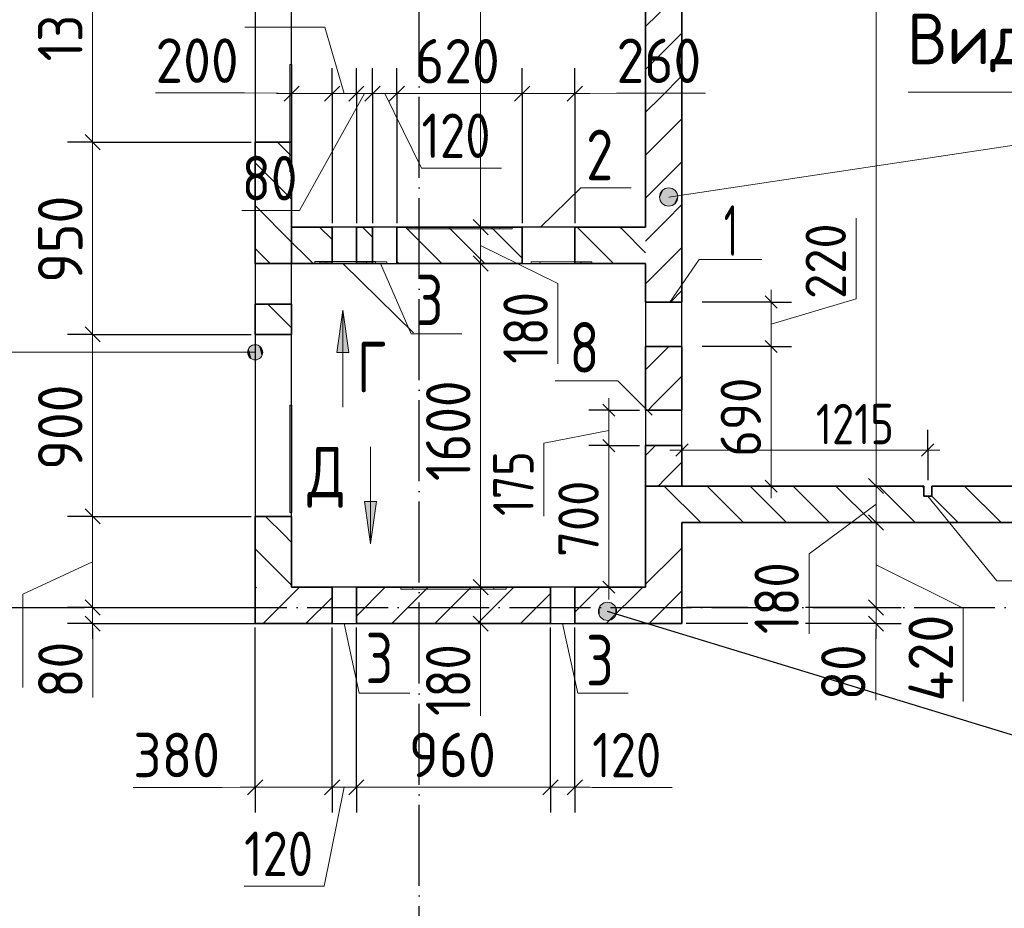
# Model space of a CAD drawing. Header units: millimetres. Extents: x -49773 to 2322955, y -3321 to 58485.
# Tile 369 of 580: x 1366280 to 1371148, y 29747 to 34140. Entities that reach past the tile are written whole.
import ezdxf

# ---------------------------------------------------------------- set-up
doc = ezdxf.new("R2010")
doc.units = ezdxf.units.MM
doc.linetypes.add('______11', pattern=[500, 400, -50, 0, -50])
doc.linetypes.add('______5', pattern=[1100, 800, -100, 100, -100])
for name, color, linetype, lineweight in [('Standard', 7, 'Continuous', 25), ('Высотная отметка (окна)', 7, 'Continuous', 13), ('Высотная отметка (отверстия)', 7, 'Continuous', 13), ('Высотная отметки_ общее', 7, 'Continuous', 13), ('Макрос окна_ общее', 7, 'Continuous', 13), ('Ограждение_ 2D надпись', 7, 'Continuous', 13), ('Размерная линия_ общее', 7, 'Continuous', 13), ('Размерная линия_ общее_1', 7, 'Continuous', 13), ('Стена_ общее', 7, 'Continuous', 35), ('Стена_ Сборный элемент', 7, 'Continuous', 35), ('тонкая', 7, 'Continuous', 25), ('Фундамент (1)', 7, 'Continuous', 35)]:
    doc.layers.add(name, color=color, linetype=linetype, lineweight=lineweight)
doc.layers.add('Осевая линия_ общее', color=7, linetype='______5', lineweight=13, true_color=0xa0a0a0)
doc.styles.add('ISOCPEUR', font='txt')

msp = doc.modelspace()

# ---------------------------------------------------------------- hatches: boundary and pattern name
at = {"layer": 'Высотная отметка (окна)', "linetype": 'Continuous', "lineweight": 13, "transparency": 33554687}
for points in [[(1367426, 32463.5), (1367426, 32528), (1367412.5, 32514.5)], [(1367444.7, 32458.3), (1367444.7, 32533.3), (1367426, 32528)], [(1367444.7, 32458.3), (1367426, 32528), (1367426, 32463.5)], [(1367463.5, 32463.5), (1367463.5, 32528), (1367444.7, 32533.3)], [(1367463.5, 32463.5), (1367444.7, 32533.3), (1367444.7, 32458.3)], [(1367477, 32477), (1367477, 32514.5), (1367463.5, 32528)], [(1367477, 32477), (1367463.5, 32528), (1367463.5, 32463.5)], [(1367412.5, 32477), (1367412.5, 32514.5), (1367407.2, 32495.8)], [(1367426, 32463.5), (1367412.5, 32514.5), (1367412.5, 32477)], [(1367477, 32514.5), (1367477, 32477), (1367482.2, 32495.8)]]:
    msp.add_hatch(color=7, dxfattribs=at).paths.add_polyline_path(points)
at = {"layer": 'Высотная отметки_ общее', "linetype": 'Continuous', "lineweight": 13, "transparency": 33554687}
for points in [[(1369444.4, 33259), (1369462.8, 33300.1), (1369447.9, 33282.1)], [(1369462.8, 33300.1), (1369444.4, 33259), (1369452.5, 33237.6)], [(1369462.8, 33300.1), (1369452.5, 33237.6), (1369484.2, 33308.2)], [(1369484.2, 33308.2), (1369452.5, 33237.6), (1369470.5, 33222.7)], [(1369484.2, 33308.2), (1369470.5, 33222.7), (1369507.3, 33304.8)], [(1369507.3, 33304.8), (1369470.5, 33222.7), (1369493.6, 33219.2)], [(1369507.3, 33304.8), (1369493.6, 33219.2), (1369525.3, 33289.8)], [(1369525.3, 33289.8), (1369493.6, 33219.2), (1369515, 33227.3)], [(1369525.3, 33289.8), (1369515, 33227.3), (1369533.4, 33268.4)], [(1369533.4, 33268.4), (1369515, 33227.3), (1369530, 33245.3)], [(1369164.1, 31253.8), (1369186.6, 31170.1), (1369186.6, 31260.1)], [(1369186.6, 31260.1), (1369186.6, 31170.1), (1369209.1, 31176.4)], [(1369186.6, 31260.1), (1369209.1, 31176.4), (1369209.1, 31253.8)], [(1369147.9, 31192.6), (1369147.9, 31237.6), (1369141.6, 31215.1)], [(1369147.9, 31237.6), (1369164.1, 31176.4), (1369164.1, 31253.8)], [(1369147.9, 31237.6), (1369147.9, 31192.6), (1369164.1, 31176.4)], [(1369164.1, 31253.8), (1369164.1, 31176.4), (1369186.6, 31170.1)], [(1369209.1, 31253.8), (1369209.1, 31176.4), (1369225.3, 31192.6)], [(1369209.1, 31253.8), (1369225.3, 31192.6), (1369225.3, 31237.6)], [(1369225.3, 31237.6), (1369225.3, 31192.6), (1369231.6, 31215.1)]]:
    msp.add_hatch(color=7, dxfattribs=at).paths.add_polyline_path(points)
at = {"layer": 'Осевая линия_ общее', "linetype": 'Continuous', "lineweight": 13, "transparency": 33554687}
for points in [[(1367907.4, 32494.3), (1367877.4, 32704.3), (1367847.4, 32494.3)], [(1367984.8, 31758.1), (1368014.8, 31548.1), (1368044.8, 31758.1)]]:
    msp.add_hatch(color=7, dxfattribs=at).paths.add_polyline_path(points)

# ---------------------------------------------------------------- linework, layer by layer
at = {"layer": 'Standard', "color": 7, "linetype": 'Continuous', "lineweight": 25, "transparency": 33554687}
for p, q in [((1367444.7, 32584.5), (1367444.7, 31684.5)), ((1367624.7, 31684.5), (1367624.7, 32584.5))]:
    msp.add_line(p, q, dxfattribs=at)
at = {"layer": 'Высотная отметка (окна)', "color": 7, "linetype": 'Continuous', "lineweight": 13, "transparency": 33554687}
for p, q in [((1367444.7, 32533.3), (1367444.7, 32533.3)), ((1367444.7, 32495.8), (1363798, 32495.8)), ((1367407.2, 32495.8), (1367407.2, 32495.8)), ((1367482.2, 32495.8), (1367482.2, 32495.8)), ((1367444.7, 32458.3), (1367444.7, 32458.3))]:
    msp.add_line(p, q, dxfattribs=at)
msp.add_circle((1367444.7, 32495.8), 37.5, dxfattribs=at)
at = {"layer": 'Высотная отметка (отверстия)', "color": 7, "linetype": 'Continuous', "lineweight": 13, "transparency": 33554687}
msp.add_lwpolyline([(1370769.7, 31784.5), (1371111.5, 31366.6), (1371671.5, 31366.6)], dxfattribs=at)
at = {"layer": 'Высотная отметки_ общее', "color": 7, "linetype": 'Continuous', "lineweight": 13, "transparency": 33554687}
for p, q in [((1369507.3, 33304.8), (1369507.3, 33304.8)), ((1369447.9, 33282.1), (1369447.9, 33282.1)), ((1369470.5, 33222.7), (1369470.5, 33222.7)), ((1369530, 33245.3), (1369530, 33245.3)), ((1369186.6, 31260.1), (1369186.6, 31260.1)), ((1369141.6, 31215.1), (1369141.6, 31215.1)), ((1369231.6, 31215.1), (1369231.6, 31215.1)), ((1369186.6, 31170.1), (1369186.6, 31170.1))]:
    msp.add_line(p, q, dxfattribs=at)
msp.add_lwpolyline([(1369488.9, 33262), (1373353.3, 33844.9), (1375621.4, 33844.9)], dxfattribs=at)
for centre in [(1369488.9, 33263.7), (1369186.6, 31215.1)]:
    msp.add_circle(centre, 45, dxfattribs=at)
at = {"layer": 'Макрос окна_ общее', "color": 7, "linetype": 'Continuous', "lineweight": -3, "transparency": 33554687}
for p, q in [((1367944.7, 33114.5), (1367824.7, 33114.5)), ((1368144.7, 33114.5), (1368024.7, 33114.5)), ((1369024.7, 33114.5), (1368764.7, 33114.5)), ((1367444.7, 32934.5), (1367444.7, 32884.5)), ((1367444.7, 32934.5), (1367444.7, 32884.5)), ((1367624.7, 32734.5), (1367624.7, 32934.5)), ((1367624.7, 32884.5), (1367624.7, 32934.5)), ((1367824.7, 32934.5), (1367944.7, 32934.5)), ((1368024.7, 32934.5), (1368144.7, 32934.5)), ((1368764.7, 32934.5), (1369024.7, 32934.5)), ((1367444.7, 32884.5), (1367444.7, 32734.5)), ((1369374.7, 32744.5), (1369374.7, 32524.5)), ((1369554.7, 32524.5), (1369554.7, 32744.5)), ((1369374.7, 32209.5), (1369374.7, 32034.5)), ((1369554.7, 32034.5), (1369554.7, 32209.5)), ((1367944.7, 31334.5), (1367824.7, 31334.5)), ((1369024.7, 31334.5), (1368904.7, 31334.5)), ((1367824.7, 31154.5), (1367944.7, 31154.5)), ((1368904.7, 31154.5), (1369024.7, 31154.5))]:
    msp.add_line(p, q, dxfattribs=at)
at = {"layer": 'Ограждение_ 2D надпись', "color": 7, "linetype": 'Continuous', "lineweight": 13, "transparency": 33554687}
msp.add_line((1367880.1, 32933.5), (1368226.9, 32592.4), dxfattribs=at)
for points in [[(1368854.7, 33114.5), (1369054, 33309.7), (1369304, 33309.7)], [(1368063.9, 32934.5), (1368216.2, 32586.9), (1368466.2, 32586.9)], [(1367884.7, 31154.5), (1367959.4, 30811.2), (1368209.4, 30811.2)], [(1368964.7, 31154.5), (1369039.4, 30811.2), (1369289.4, 30811.2)]]:
    msp.add_lwpolyline(points, dxfattribs=at)
at = {"layer": 'Осевая линия_ общее', "color": 253, "linetype": '______11', "lineweight": -3, "true_color": 0xa0a0a0, "transparency": 33554687}
for p, q in [((1368254.8, 21356.3), (1368254.8, 38034.5)), ((1334694.8, 31234.5), (1381774.8, 31234.5))]:
    msp.add_line(p, q, dxfattribs=at)
at = {"layer": 'Осевая линия_ общее', "color": 7, "linetype": 'Continuous', "lineweight": 13, "transparency": 33554687}
for p, q in [((1370672.2, 33781.7), (1371842.2, 33781.7)), ((1367877.4, 32704.3), (1367847.4, 32494.3)), ((1367877.4, 32224.3), (1367877.4, 32704.3)), ((1367877.4, 32704.3), (1367877.4, 32704.3)), ((1367877.4, 32704.3), (1367877.4, 32704.3)), ((1367877.4, 32704.3), (1367877.4, 32704.3)), ((1367907.4, 32494.3), (1367877.4, 32704.3)), ((1367847.4, 32494.3), (1367907.4, 32494.3)), ((1367877.4, 32494.3), (1367877.4, 32479.3)), ((1368014.8, 32028.1), (1368014.8, 31548.1)), ((1368044.8, 31758.1), (1367984.8, 31758.1)), ((1367984.8, 31758.1), (1368014.8, 31548.1)), ((1368014.8, 31758.1), (1368014.8, 31773.1)), ((1368014.8, 31548.1), (1368044.8, 31758.1)), ((1368014.8, 31548.1), (1368014.8, 31548.1)), ((1368014.8, 31548.1), (1368014.8, 31548.1)), ((1368014.8, 31548.1), (1368014.8, 31548.1))]:
    msp.add_line(p, q, dxfattribs=at)
for points in [[(1369495.3, 32744.5), (1369639.4, 32954.4), (1369949.4, 32954.4)], [(1369406.7, 32184.5), (1369237, 32354.2), (1368927, 32354.2)]]:
    msp.add_lwpolyline(points, dxfattribs=at)
at = {"layer": 'Размерная линия_ общее', "color": 7, "linetype": 'Continuous', "lineweight": 13, "transparency": 33554687}
for p, q in [((1370514.2, 31834.5), (1370514.2, 36734.5)), ((1368559.2, 33114.5), (1368559.2, 35774.5)), ((1366640.7, 33534.5), (1366640.7, 34884.5)), ((1367789.1, 34103.9), (1367393.1, 34103.9)), ((1367884.7, 33774.9), (1367789.1, 34103.9)), ((1367391.7, 33777.9), (1366951.7, 33777.9)), ((1367724.7, 33774.9), (1367391.7, 33777.9)), ((1367624.7, 33774.9), (1367549.7, 33774.9)), ((1367624.7, 33774.9), (1367824.7, 33774.9)), ((1367984.7, 33774.9), (1367663.7, 33196.7)), ((1367824.7, 33774.9), (1367944.7, 33774.9)), ((1367944.7, 33774.9), (1368024.7, 33774.9)), ((1368024.7, 33774.9), (1368144.7, 33774.9)), ((1368084.7, 33774.9), (1368266.6, 33406.6)), ((1368144.7, 33774.9), (1368764.7, 33774.9)), ((1368764.7, 33774.9), (1369024.7, 33774.9)), ((1368894.7, 33774.9), (1369231, 33777.2)), ((1369024.7, 33774.9), (1369099.7, 33774.9)), ((1369231, 33777.2), (1369671, 33777.2)), ((1366640.7, 32584.5), (1366640.7, 33534.5)), ((1368266.6, 33406.6), (1368662.6, 33406.6)), ((1367663.7, 33196.7), (1367377.7, 33196.7)), ((1368559.2, 32934.5), (1368559.2, 33114.5)), ((1368559.2, 33024.5), (1368941.5, 32835.2)), ((1368559.2, 31334.5), (1368559.2, 32934.5)), ((1368941.5, 32835.2), (1368941.5, 32439.2)), ((1366640.7, 31684.5), (1366640.7, 32584.5)), ((1370514.2, 31654.5), (1370514.2, 31834.5)), ((1370514.2, 31744.5), (1370183, 31499.3)), ((1366640.7, 31234.5), (1366640.7, 31684.5)), ((1370514.2, 31234.5), (1370514.2, 31654.5)), ((1370183, 31499.3), (1370183, 31103.3)), ((1366640.7, 31459.5), (1366296, 31300.6)), ((1370514.2, 31444.5), (1370944.5, 31231.6)), ((1368559.2, 31154.5), (1368559.2, 31334.5)), ((1366296, 31300.6), (1366296, 30838.6)), ((1366640.7, 31154.5), (1366640.7, 31234.5)), ((1368559.2, 31244.5), (1368559, 31094.2)), ((1370514.2, 31154.5), (1370514.2, 31234.5)), ((1370944.5, 31231.6), (1370944.5, 30769.6)), ((1366640.7, 31194.5), (1366641.4, 31074.6)), ((1370514.2, 31194.5), (1370512.5, 31062.1)), ((1366640.7, 31154.5), (1366640.7, 31079.5)), ((1368559.2, 31154.5), (1368559.2, 31079.5)), ((1370514.2, 31154.5), (1370514.2, 31079.5)), ((1366641.4, 31074.6), (1366641.4, 30788.6)), ((1368559, 31094.2), (1368559, 30698.2)), ((1370512.5, 31062.1), (1370512.5, 30776.1)), ((1367281.3, 30344.6), (1366841.3, 30344.6)), ((1367634.7, 30345.1), (1367281.3, 30344.6)), ((1367444.7, 30345.1), (1367369.7, 30345.1)), ((1367444.7, 30345.1), (1367824.7, 30345.1)), ((1367884.7, 30345.1), (1367785.7, 29856.3)), ((1367824.7, 30345.1), (1367944.7, 30345.1)), ((1367944.7, 30345.1), (1368904.7, 30345.1)), ((1368904.7, 30345.1), (1369024.7, 30345.1)), ((1368964.7, 30345.1), (1369110.9, 30344.4)), ((1369024.7, 30345.1), (1369099.7, 30345.1)), ((1369110.9, 30344.4), (1369506.9, 30344.4)), ((1367785.7, 29856.3), (1367389.7, 29856.3))]:
    msp.add_line(p, q, dxfattribs=at)
at = {"layer": 'Размерная линия_ общее', "color": 253, "linetype": 'Continuous', "lineweight": -3, "true_color": 0xa0a0a0, "transparency": 33554687}
for p, q in [((1367624.7, 33774.9), (1367624.7, 33899.8)), ((1367824.7, 33774.9), (1367824.7, 33899.8)), ((1367944.7, 33774.9), (1367944.7, 33899.8)), ((1368024.7, 33774.9), (1368024.7, 33899.8)), ((1368144.7, 33774.9), (1368144.7, 33899.8)), ((1368764.7, 33774.9), (1368764.7, 33899.8)), ((1369024.7, 33774.9), (1369024.7, 33899.8)), ((1367624.7, 33774.9), (1367624.7, 33649.8)), ((1367824.7, 33774.9), (1367824.7, 33649.8)), ((1367944.7, 33774.9), (1367944.7, 33649.8)), ((1368024.7, 33774.9), (1368024.7, 33649.8)), ((1368144.7, 33774.9), (1368144.7, 33649.8)), ((1368764.7, 33774.9), (1368764.7, 33649.8)), ((1368764.7, 33774.9), (1368764.7, 33134.5)), ((1369024.7, 33774.9), (1369024.7, 33649.8)), ((1369024.7, 33774.9), (1369024.7, 33134.5)), ((1366640.7, 33534.5), (1366515.7, 33534.5)), ((1366640.7, 33534.5), (1366765.7, 33534.5)), ((1366640.7, 33534.5), (1367424.7, 33534.5)), ((1367624.7, 33213.7), (1367624.7, 33134.5)), ((1368559.2, 33114.5), (1368434.2, 33114.5)), ((1368559.2, 33114.5), (1368555.1, 33114.5)), ((1368559.2, 33114.5), (1368684.2, 33114.5)), ((1368559.2, 32934.5), (1368434.2, 32934.5)), ((1368559.2, 32934.5), (1368555.1, 32934.5)), ((1368559.2, 32934.5), (1368684.2, 32934.5)), ((1366640.7, 32584.5), (1366515.7, 32584.5)), ((1366640.7, 32584.5), (1366765.7, 32584.5)), ((1366640.7, 32584.5), (1367424.7, 32584.5)), ((1370514.2, 31834.5), (1370389.2, 31834.5)), ((1370514.2, 31834.5), (1370639.2, 31834.5)), ((1366640.7, 31684.5), (1366515.7, 31684.5)), ((1366640.7, 31684.5), (1366765.7, 31684.5)), ((1366640.7, 31684.5), (1367424.7, 31684.5)), ((1370514.2, 31654.5), (1370389.2, 31654.5)), ((1370514.2, 31654.5), (1370639.2, 31654.5)), ((1368559.2, 31334.5), (1368434.2, 31334.5)), ((1368559.2, 31334.5), (1368555.1, 31334.5)), ((1368559.2, 31334.5), (1368684.2, 31334.5)), ((1366640.7, 31234.5), (1366515.7, 31234.5)), ((1366640.7, 31234.5), (1366765.7, 31234.5)), ((1366640.7, 31234.5), (1367474.7, 31234.5)), ((1369880, 31234.5), (1369574.7, 31234.5)), ((1370514.2, 31234.5), (1370389.2, 31234.5)), ((1370514.2, 31234.5), (1370639.2, 31234.5)), ((1366640.7, 31154.5), (1366515.7, 31154.5)), ((1366640.7, 31154.5), (1366765.7, 31154.5)), ((1366640.7, 31154.5), (1367474.7, 31154.5)), ((1368559.2, 31154.5), (1368434.2, 31154.5)), ((1368559.2, 31154.5), (1368555.1, 31154.5)), ((1368559.2, 31154.5), (1368684.2, 31154.5)), ((1369880, 31154.5), (1369574.7, 31154.5)), ((1370514.2, 31154.5), (1370389.2, 31154.5)), ((1370514.2, 31154.5), (1370639.2, 31154.5)), ((1367444.7, 30345.1), (1367444.7, 30470.1)), ((1367824.7, 30345.1), (1367824.7, 30470.1)), ((1367944.7, 30345.1), (1367944.7, 30470.1)), ((1368904.7, 30345.1), (1368904.7, 30470.1)), ((1369024.7, 30345.1), (1369024.7, 30470.1)), ((1367444.7, 30345.1), (1367444.7, 30220.1)), ((1367824.7, 30345.1), (1367824.7, 30220.1)), ((1367944.7, 30345.1), (1367944.7, 30220.1)), ((1368904.7, 30345.1), (1368904.7, 30220.1)), ((1369024.7, 30345.1), (1369024.7, 30220.1))]:
    msp.add_line(p, q, dxfattribs=at)
at = {"layer": 'Размерная линия_ общее', "color": 7, "linetype": 'Continuous', "lineweight": 25, "transparency": 33554687}
for p, q in [((1367587.2, 33737.4), (1367662.2, 33812.3)), ((1367787.2, 33737.4), (1367862.2, 33812.3)), ((1367907.2, 33737.4), (1367982.2, 33812.3)), ((1367987.2, 33737.4), (1368062.2, 33812.3)), ((1368107.2, 33737.4), (1368182.2, 33812.3)), ((1368727.2, 33737.4), (1368802.2, 33812.3)), ((1368987.2, 33737.4), (1369062.2, 33812.3)), ((1366678.2, 33497), (1366603.2, 33572)), ((1368596.7, 33077), (1368521.7, 33152)), ((1368596.7, 32897), (1368521.7, 32972)), ((1366678.2, 32547), (1366603.2, 32622)), ((1370551.7, 31797), (1370476.7, 31872)), ((1366678.2, 31647), (1366603.2, 31722)), ((1370551.7, 31617), (1370476.7, 31692)), ((1368596.7, 31297), (1368521.7, 31372)), ((1366678.2, 31197), (1366603.2, 31272)), ((1370551.7, 31197), (1370476.7, 31272)), ((1366678.2, 31117), (1366603.2, 31192)), ((1368596.7, 31117), (1368521.7, 31192)), ((1370551.7, 31117), (1370476.7, 31192)), ((1367407.2, 30307.6), (1367482.2, 30382.6)), ((1367787.2, 30307.6), (1367862.2, 30382.6)), ((1367907.2, 30307.6), (1367982.2, 30382.6)), ((1368867.2, 30307.6), (1368942.2, 30382.6)), ((1368987.2, 30307.6), (1369062.2, 30382.6))]:
    msp.add_line(p, q, dxfattribs=at)
at = {"layer": 'Размерная линия_ общее', "color": 253, "linetype": 'Continuous', "lineweight": -3, "true_color": 0xa0a0a0, "transparency": 33554687}
for points in [[(1367624.7, 33774.9), (1367624.7, 33595.5), (1367624.7, 33595.5), (1367624.7, 33499.7)], [(1367824.7, 33774.9), (1367824.7, 33539), (1367824.7, 33539), (1367824.7, 33134.5)], [(1367944.7, 33774.9), (1367944.7, 33505.2), (1367944.7, 33505.2), (1367944.7, 33134.5)], [(1368024.7, 33774.9), (1368024.7, 33482.6), (1368024.7, 33482.6), (1368024.7, 33134.5)], [(1368144.7, 33774.9), (1368144.7, 33448.7), (1368144.7, 33448.7), (1368144.7, 33134.5)], [(1370514.2, 31834.5), (1370496.2, 31834.5), (1370496.2, 31834.5), (1370496, 31834.5), (1370496, 31834.5), (1369374.7, 31834.5)], [(1370514.2, 31654.5), (1370496.1, 31654.5), (1370496.1, 31654.5), (1370496, 31654.5), (1370496, 31654.5), (1369574.7, 31654.5)], [(1370514.2, 31234.5), (1370495.8, 31234.5), (1370495.8, 31234.5), (1370495.8, 31234.5), (1370495.8, 31234.5), (1370166, 31234.5)], [(1367444.7, 30345.1), (1367444.7, 30361.5), (1367444.7, 30361.5), (1367444.7, 30361.8), (1367444.7, 30361.8), (1367444.7, 30532.2), (1367444.7, 30532.2), (1367444.7, 31134.5)], [(1367824.7, 30345.1), (1367824.7, 30361.5), (1367824.7, 30361.5), (1367824.7, 30362), (1367824.7, 30362), (1367824.7, 30634.1), (1367824.7, 30634.1), (1367824.7, 31134.5)], [(1367944.7, 30345.1), (1367944.7, 30361.5), (1367944.7, 30361.5), (1367944.7, 30362), (1367944.7, 30362), (1367944.7, 30666.3), (1367944.7, 30666.3), (1367944.7, 31134.5)], [(1368904.7, 30345.1), (1368904.7, 30361.4), (1368904.7, 30361.4), (1368904.7, 30923.7), (1368904.7, 30923.7), (1368904.7, 31134.5)], [(1369024.7, 30345.1), (1369024.7, 30361.4), (1369024.7, 30361.4), (1369024.7, 30955.9), (1369024.7, 30955.9), (1369024.7, 31134.5)], [(1370514.2, 31154.5), (1370495.8, 31154.5), (1370495.8, 31154.5), (1370495.7, 31154.5), (1370495.7, 31154.5), (1370166, 31154.5)]]:
    msp.add_lwpolyline(points, dxfattribs=at)
at = {"layer": 'Размерная линия_ общее_1', "color": 7, "linetype": 'Continuous', "lineweight": 13, "transparency": 33554687}
for p, q in [((1370415.4, 32759.7), (1370415.4, 33159.7)), ((1369995.7, 32744.5), (1369995.7, 32804.5)), ((1369995.7, 32634.5), (1370415.4, 32759.7)), ((1369995.7, 32524.5), (1369995.7, 32744.5)), ((1369193.4, 32209.5), (1369193.4, 32269.5)), ((1369193.4, 32034.5), (1369193.4, 32209.5)), ((1369193.4, 32109.5), (1368871.1, 32046.4)), ((1368871.1, 32046.4), (1368871.1, 31686.4)), ((1369554.7, 32012.7), (1369494.7, 32012.7)), ((1369554.7, 32012.7), (1370769.7, 32012.7)), ((1370769.7, 32012.7), (1370829.7, 32012.7)), ((1369995.7, 31834.5), (1369995.7, 31774.5)), ((1369193.4, 31334.5), (1369193.4, 31274.5))]:
    msp.add_line(p, q, dxfattribs=at)
at = {"layer": 'Размерная линия_ общее_1', "color": 7, "linetype": 'Continuous', "lineweight": 25, "transparency": 33554687}
for p, q in [((1370025.7, 32714.5), (1369965.7, 32774.5)), ((1370025.7, 32494.5), (1369965.7, 32554.5)), ((1369223.4, 32179.5), (1369163.4, 32239.5)), ((1369223.4, 32004.5), (1369163.4, 32064.5)), ((1369524.7, 31982.7), (1369584.7, 32042.7)), ((1370739.7, 31982.7), (1370799.7, 32042.7)), ((1370025.7, 31804.5), (1369965.7, 31864.5)), ((1369223.4, 31304.5), (1369163.4, 31364.5))]:
    msp.add_line(p, q, dxfattribs=at)
at = {"layer": 'Размерная линия_ общее_1', "color": 253, "linetype": 'Continuous', "lineweight": -3, "true_color": 0xa0a0a0, "transparency": 33554687}
for p, q in [((1369995.7, 32744.5), (1369654.7, 32744.5)), ((1369995.7, 32744.5), (1369895.7, 32744.5)), ((1369995.7, 32744.5), (1370095.7, 32744.5)), ((1369995.7, 32524.5), (1369654.7, 32524.5)), ((1369995.7, 32524.5), (1369895.7, 32524.5)), ((1369995.7, 32524.5), (1370095.7, 32524.5)), ((1369193.4, 32209.5), (1369093.4, 32209.5)), ((1369193.4, 32209.5), (1369293.4, 32209.5)), ((1369193.4, 32209.5), (1369344.7, 32209.5)), ((1369554.7, 32012.7), (1369554.7, 32112.7)), ((1370769.7, 32012.7), (1370769.7, 32112.7)), ((1369193.4, 32034.5), (1369093.4, 32034.5)), ((1369193.4, 32034.5), (1369293.4, 32034.5)), ((1369193.4, 32034.5), (1369344.7, 32034.5)), ((1369554.7, 32012.7), (1369554.7, 31912.7)), ((1369554.7, 32012.7), (1369554.7, 31864.5)), ((1370769.7, 32012.7), (1370769.7, 31912.7)), ((1370769.7, 32012.7), (1370769.7, 31864.5)), ((1369995.7, 31834.5), (1369654.7, 31834.5)), ((1369995.7, 31834.5), (1369895.7, 31834.5)), ((1369995.7, 31834.5), (1370095.7, 31834.5)), ((1369193.4, 31334.5), (1369093.4, 31334.5)), ((1369193.4, 31334.5), (1369293.4, 31334.5)), ((1369193.4, 31334.5), (1369344.7, 31334.5))]:
    msp.add_line(p, q, dxfattribs=at)
at = {"layer": 'Размерная линия_ общее_1', "color": 7, "linetype": 'Continuous', "lineweight": 13, "transparency": 33554687}
for points in [[(1369995.7, 31834.5), (1369995.7, 31889.5), (1369995.7, 31889.5), (1369995.7, 31953.9), (1369995.7, 31953.9), (1369995.7, 32524.5)], [(1369193.4, 31334.5), (1369193.4, 31394.8), (1369193.4, 31394.8), (1369193.4, 32034.5)]]:
    msp.add_lwpolyline(points, dxfattribs=at)
at = {"layer": 'Стена_ общее', "color": 7, "linetype": 'Continuous', "lineweight": 35, "transparency": 33554687}
for p, q in [((1369374.7, 35264.5), (1369374.7, 33114.5)), ((1369554.7, 32744.5), (1369554.7, 35264.5)), ((1367444.7, 33534.5), (1367624.7, 33534.5)), ((1367444.7, 33534.5), (1367444.7, 32934.5)), ((1367624.7, 33114.5), (1367624.7, 33534.5)), ((1367824.7, 33114.5), (1367624.7, 33114.5)), ((1367624.7, 33114.5), (1367624.7, 32934.5)), ((1367824.7, 33114.5), (1367824.7, 32934.5)), ((1367944.7, 32934.5), (1367944.7, 33114.5)), ((1368024.7, 33114.5), (1367944.7, 33114.5)), ((1368024.7, 33114.5), (1368024.7, 32934.5)), ((1368144.7, 32934.5), (1368144.7, 33114.5)), ((1368764.7, 33114.5), (1368144.7, 33114.5)), ((1368764.7, 33114.5), (1368764.7, 32934.5)), ((1369024.7, 32934.5), (1369024.7, 33114.5)), ((1369374.7, 33114.5), (1369024.7, 33114.5)), ((1367444.7, 32934.5), (1367624.7, 32934.5)), ((1367624.7, 32934.5), (1367824.7, 32934.5)), ((1367944.7, 32934.5), (1368024.7, 32934.5)), ((1368144.7, 32934.5), (1368764.7, 32934.5)), ((1369024.7, 32934.5), (1369374.7, 32934.5)), ((1369374.7, 32934.5), (1369374.7, 32744.5)), ((1367444.7, 32734.5), (1367624.7, 32734.5)), ((1367444.7, 32734.5), (1367444.7, 32584.5)), ((1367624.7, 32584.5), (1367624.7, 32734.5)), ((1369554.7, 32744.5), (1369374.7, 32744.5)), ((1367624.7, 32584.5), (1367444.7, 32584.5)), ((1369374.7, 32524.5), (1369554.7, 32524.5)), ((1369374.7, 32524.5), (1369374.7, 32209.5)), ((1369554.7, 32209.5), (1369554.7, 32524.5)), ((1369554.7, 32209.5), (1369374.7, 32209.5)), ((1369374.7, 32034.5), (1369554.7, 32034.5)), ((1369374.7, 32034.5), (1369374.7, 31334.5)), ((1369554.7, 31834.5), (1369554.7, 32034.5)), ((1370749.7, 31834.5), (1369374.7, 31834.5)), ((1370749.7, 31834.5), (1370749.7, 31784.5)), ((1370789.7, 31784.5), (1370789.7, 31834.5)), ((1372084.7, 31834.5), (1370789.7, 31834.5)), ((1370749.7, 31784.5), (1370789.7, 31784.5)), ((1367444.7, 31684.5), (1367624.7, 31684.5)), ((1367444.7, 31684.5), (1367444.7, 31334.5)), ((1367624.7, 31334.5), (1367624.7, 31684.5)), ((1369554.7, 31654.5), (1372084.7, 31654.5)), ((1369554.7, 31334.5), (1369554.7, 31654.5)), ((1367444.7, 31334.5), (1367444.7, 31154.5)), ((1367824.7, 31334.5), (1367624.7, 31334.5)), ((1367824.7, 31334.5), (1367824.7, 31154.5)), ((1367944.7, 31154.5), (1367944.7, 31334.5)), ((1368904.7, 31334.5), (1367944.7, 31334.5)), ((1368904.7, 31334.5), (1368904.7, 31154.5)), ((1369024.7, 31154.5), (1369024.7, 31334.5)), ((1369374.7, 31334.5), (1369024.7, 31334.5)), ((1369554.7, 31154.5), (1369554.7, 31334.5)), ((1367444.7, 31154.5), (1367824.7, 31154.5)), ((1367944.7, 31154.5), (1368904.7, 31154.5)), ((1369024.7, 31154.5), (1369554.7, 31154.5))]:
    msp.add_line(p, q, dxfattribs=at)
at = {"layer": 'Стена_ общее', "color": 7, "linetype": 'Continuous', "lineweight": 25, "transparency": 33554687}
for p, q in [((1367444.7, 34884.5), (1367444.7, 33534.5)), ((1367624.7, 33534.5), (1367624.7, 34884.5))]:
    msp.add_line(p, q, dxfattribs=at)
at = {"layer": 'Стена_ общее', "color": 253, "linetype": '______5', "lineweight": 18, "true_color": 0xababab, "transparency": 33554687}
for p, q in [((1367824.7, 33052.9), (1367763.1, 33114.5)), ((1367444.7, 33008.7), (1367518.9, 32934.5)), ((1369374.7, 31985.2), (1369424, 32034.5)), ((1369647.4, 31654.5), (1369467.4, 31834.5)), ((1370071.6, 31654.5), (1369891.6, 31834.5)), ((1370495.9, 31654.5), (1370315.9, 31834.5)), ((1370749.7, 31825), (1370740.2, 31834.5)), ((1370920.2, 31654.5), (1370789.7, 31785)), ((1367444.7, 31328), (1367451.2, 31334.5)), ((1369392.6, 31154.5), (1369554.7, 31316.7)), ((1367695.5, 31154.5), (1367824.7, 31283.8))]:
    msp.add_line(p, q, dxfattribs=at)
at = {"layer": 'Стена_ общее', "color": 253, "linetype": '______11', "lineweight": 18, "true_color": 0xababab, "transparency": 33554687}
for p, q in [((1368155.3, 32934.5), (1368144.7, 32945.1)), ((1369497.6, 32744.5), (1369554.7, 32801.6)), ((1367506.7, 32734.5), (1367624.7, 32616.5)), ((1369859.5, 31654.5), (1369679.5, 31834.5)), ((1370283.8, 31654.5), (1370103.8, 31834.5)), ((1370708, 31654.5), (1370528, 31834.5)), ((1371132.3, 31654.5), (1370952.3, 31834.5)), ((1367483.4, 31154.5), (1367663.4, 31334.5)), ((1368756.2, 31154.5), (1368904.7, 31303.1))]:
    msp.add_line(p, q, dxfattribs=at)
at = {"layer": 'Стена_ общее', "color": 253, "linetype": '______5', "lineweight": 18, "true_color": 0xababab, "transparency": 33554687}
for points in [[(1369374.7, 34106.6), (1369374.7, 34106.6), (1369432.9, 34164.7), (1369432.9, 34164.7), (1369554.7, 34286.6)], [(1369374.7, 33682.3), (1369374.7, 33682.3), (1369450.4, 33757.9), (1369450.4, 33757.9), (1369554.7, 33862.3)], [(1367444.7, 33432.9), (1367624.7, 33252.9), (1367624.7, 33252.9)], [(1369374.7, 33258), (1369374.7, 33258), (1369467.9, 33351.2), (1369467.9, 33351.2), (1369554.7, 33438)], [(1368367.4, 32934.5), (1368298.1, 33003.8), (1368298.1, 33003.8), (1368187.4, 33114.5), (1368187.4, 33114.5)], [(1368764.7, 32961.4), (1368682.8, 33043.4), (1368682.8, 33043.4), (1368611.6, 33114.5), (1368611.6, 33114.5)], [(1369215.9, 32934.5), (1369067.5, 33082.9), (1369067.5, 33082.9), (1369035.9, 33114.5)], [(1369374.7, 32833.8), (1369374.7, 32833.8), (1369485.4, 32944.4), (1369485.4, 32944.4), (1369554.7, 33013.8)], [(1369374.7, 32409.5), (1369389.8, 32424.6), (1369389.8, 32424.6), (1369489.8, 32524.5)], [(1367496.1, 31684.5), (1367587.5, 31593.1), (1367587.5, 31593.1), (1367624.7, 31555.9)], [(1368119.8, 31154.5), (1368299.8, 31334.5), (1368299.8, 31334.5)], [(1368544, 31154.5), (1368724, 31334.5), (1368724, 31334.5)], [(1369024.7, 31211), (1369148.3, 31334.5), (1369148.3, 31334.5), (1369148.3, 31334.5), (1369148.3, 31334.5)]]:
    msp.add_lwpolyline(points, dxfattribs=at)
at = {"layer": 'Стена_ общее', "color": 253, "linetype": '______11', "lineweight": 18, "true_color": 0xababab, "transparency": 33554687}
for points in [[(1369374.7, 33894.4), (1369374.7, 33894.4), (1369441.6, 33961.3), (1369441.6, 33961.3), (1369554.7, 34074.4)], [(1369374.7, 33470.2), (1369374.7, 33470.2), (1369459.1, 33554.6), (1369459.1, 33554.6), (1369554.7, 33650.2)], [(1367555.2, 33534.5), (1367624.7, 33465), (1367624.7, 33465)], [(1367444.7, 33220.8), (1367624.7, 33040.8), (1367624.7, 33040.8)], [(1369374.7, 33045.9), (1369374.7, 33045.9), (1369476.6, 33147.8), (1369476.6, 33147.8), (1369554.7, 33225.9)], [(1368024.7, 33065), (1367990.6, 33099.2), (1367990.6, 33099.2), (1367975.2, 33114.5)], [(1368579.5, 32934.5), (1368490.5, 33023.6), (1368490.5, 33023.6), (1368399.5, 33114.5), (1368399.5, 33114.5)], [(1369374.7, 32987.8), (1369259.9, 33102.7), (1369259.9, 33102.7), (1369248, 33114.5)], [(1367731, 32934.5), (1367721.1, 32944.4), (1367721.1, 32944.4), (1367698, 32967.5), (1367698, 32967.5), (1367624.7, 33040.8)], [(1369386.9, 32209.5), (1369417.7, 32240.3), (1369417.7, 32240.3), (1369511.7, 32334.3), (1369511.7, 32334.3), (1369554.7, 32377.4)], [(1369436.2, 31834.5), (1369473.5, 31871.8), (1369473.5, 31871.8), (1369529.2, 31927.6), (1369529.2, 31927.6), (1369554.7, 31953.1)], [(1367444.7, 31523.7), (1367623.2, 31345.3), (1367623.2, 31345.3), (1367624.7, 31343.7)], [(1369374.7, 31348.8), (1369529.2, 31503.3), (1369529.2, 31503.3), (1369546.7, 31520.8), (1369546.7, 31520.8), (1369554.7, 31528.8)], [(1367944.7, 31191.6), (1368087.6, 31334.5), (1368087.6, 31334.5)], [(1368331.9, 31154.5), (1368511.9, 31334.5), (1368511.9, 31334.5)], [(1369180.4, 31154.5), (1369360.4, 31334.5), (1369360.4, 31334.5), (1369360.4, 31334.5), (1369360.4, 31334.5)]]:
    msp.add_lwpolyline(points, dxfattribs=at)
at = {"layer": 'Стена_ Сборный элемент', "color": 7, "linetype": 'Continuous', "lineweight": 13, "transparency": 33554687}
for p, q in [((1367615.7, 33389.5), (1367615.7, 33919.5)), ((1367615.7, 33919.5), (1367615.7, 33919.5)), ((1367615.7, 33919.5), (1367615.7, 33389.5)), ((1367625.7, 33919.5), (1367615.7, 33919.5)), ((1367625.7, 33919.5), (1367615.7, 33919.5)), ((1367625.7, 33389.5), (1367625.7, 33919.5)), ((1367625.7, 33919.5), (1367625.7, 33919.5)), ((1367625.7, 33919.5), (1367625.7, 33389.5)), ((1367615.7, 33389.5), (1367615.7, 33389.5)), ((1367625.7, 33389.5), (1367615.7, 33389.5)), ((1367625.7, 33389.5), (1367615.7, 33389.5)), ((1367625.7, 33389.5), (1367625.7, 33389.5)), ((1368194.7, 33115.5), (1368714.7, 33115.5)), ((1368714.7, 33115.5), (1368194.7, 33115.5)), ((1368194.7, 33115.5), (1368194.7, 33115.5)), ((1368194.7, 33105.5), (1368194.7, 33115.5)), ((1368194.7, 33105.5), (1368194.7, 33115.5)), ((1368714.7, 33105.5), (1368194.7, 33105.5)), ((1368194.7, 33105.5), (1368194.7, 33105.5)), ((1368194.7, 33105.5), (1368714.7, 33105.5)), ((1368654.7, 33115.5), (1368254.7, 33115.5)), ((1368254.7, 33115.5), (1368254.7, 33115.5)), ((1368254.7, 33115.5), (1368654.7, 33115.5)), ((1368254.7, 33105.5), (1368254.7, 33115.5)), ((1368254.7, 33105.5), (1368254.7, 33115.5)), ((1368654.7, 33115.5), (1368254.7, 33115.5)), ((1368254.7, 33115.5), (1368254.7, 33115.5)), ((1368254.7, 33115.5), (1368654.7, 33115.5)), ((1368254.7, 33105.5), (1368254.7, 33115.5)), ((1368254.7, 33105.5), (1368254.7, 33115.5)), ((1368654.7, 33105.5), (1368254.7, 33105.5)), ((1368254.7, 33105.5), (1368254.7, 33105.5)), ((1368254.7, 33105.5), (1368654.7, 33105.5)), ((1368654.7, 33105.5), (1368254.7, 33105.5)), ((1368254.7, 33105.5), (1368254.7, 33105.5)), ((1368254.7, 33105.5), (1368654.7, 33105.5)), ((1368654.7, 33115.5), (1368654.7, 33115.5)), ((1368654.7, 33105.5), (1368654.7, 33115.5)), ((1368654.7, 33105.5), (1368654.7, 33115.5)), ((1368654.7, 33115.5), (1368654.7, 33115.5)), ((1368654.7, 33105.5), (1368654.7, 33115.5)), ((1368654.7, 33105.5), (1368654.7, 33115.5)), ((1368654.7, 33105.5), (1368654.7, 33105.5)), ((1368654.7, 33105.5), (1368654.7, 33105.5)), ((1368714.7, 33115.5), (1368714.7, 33115.5)), ((1368714.7, 33105.5), (1368714.7, 33115.5)), ((1368714.7, 33105.5), (1368714.7, 33115.5)), ((1368714.7, 33105.5), (1368714.7, 33105.5)), ((1367739.7, 32944.5), (1368039.7, 32944.5)), ((1368039.7, 32944.5), (1367739.7, 32944.5)), ((1367739.7, 32944.5), (1367739.7, 32944.5)), ((1367739.7, 32934.5), (1367739.7, 32944.5)), ((1367739.7, 32934.5), (1367739.7, 32944.5)), ((1367739.7, 32934.5), (1368039.7, 32934.5)), ((1368039.7, 32934.5), (1367739.7, 32934.5)), ((1367739.7, 32934.5), (1367739.7, 32934.5)), ((1368094.7, 32943.5), (1367764.7, 32943.5)), ((1367764.7, 32943.5), (1367764.7, 32943.5)), ((1367764.7, 32943.5), (1368094.7, 32943.5)), ((1367764.7, 32933.5), (1367764.7, 32943.5)), ((1367764.7, 32933.5), (1367764.7, 32943.5)), ((1368094.7, 32933.5), (1367764.7, 32933.5)), ((1367764.7, 32933.5), (1367764.7, 32933.5)), ((1367764.7, 32933.5), (1368094.7, 32933.5)), ((1367795.2, 32943.5), (1367995.2, 32943.5)), ((1367995.2, 32943.5), (1367795.2, 32943.5)), ((1367795.2, 32943.5), (1367795.2, 32943.5)), ((1367795.2, 32933.5), (1367795.2, 32943.5)), ((1367795.2, 32933.5), (1367795.2, 32943.5)), ((1367795.2, 32933.5), (1367995.2, 32933.5)), ((1367995.2, 32933.5), (1367795.2, 32933.5)), ((1367795.2, 32933.5), (1367795.2, 32933.5)), ((1367995.2, 32943.5), (1367995.2, 32943.5)), ((1367995.2, 32933.5), (1367995.2, 32943.5)), ((1367995.2, 32933.5), (1367995.2, 32943.5)), ((1367995.2, 32933.5), (1367995.2, 32933.5)), ((1368039.7, 32944.5), (1368039.7, 32944.5)), ((1368039.7, 32934.5), (1368039.7, 32944.5)), ((1368039.7, 32934.5), (1368039.7, 32944.5)), ((1368039.7, 32934.5), (1368039.7, 32934.5)), ((1368094.7, 32943.5), (1368094.7, 32943.5)), ((1368094.7, 32933.5), (1368094.7, 32943.5)), ((1368094.7, 32933.5), (1368094.7, 32943.5)), ((1368094.7, 32933.5), (1368094.7, 32933.5)), ((1369109.7, 32943.5), (1368809.7, 32943.5)), ((1368809.7, 32943.5), (1368809.7, 32943.5)), ((1368809.7, 32943.5), (1369109.7, 32943.5)), ((1368809.7, 32933.5), (1368809.7, 32943.5)), ((1368809.7, 32933.5), (1368809.7, 32943.5)), ((1369109.7, 32933.5), (1368809.7, 32933.5)), ((1368809.7, 32933.5), (1368809.7, 32933.5)), ((1368809.7, 32933.5), (1369109.7, 32933.5)), ((1369054.2, 32943.5), (1368854.2, 32943.5)), ((1368854.2, 32943.5), (1368854.2, 32943.5)), ((1368854.2, 32943.5), (1369054.2, 32943.5)), ((1368854.2, 32933.5), (1368854.2, 32943.5)), ((1368854.2, 32933.5), (1368854.2, 32943.5)), ((1369054.2, 32933.5), (1368854.2, 32933.5)), ((1368854.2, 32933.5), (1368854.2, 32933.5)), ((1368854.2, 32933.5), (1369054.2, 32933.5)), ((1369054.2, 32943.5), (1369054.2, 32943.5)), ((1369054.2, 32933.5), (1369054.2, 32943.5)), ((1369054.2, 32933.5), (1369054.2, 32943.5)), ((1369054.2, 32933.5), (1369054.2, 32933.5)), ((1369109.7, 32943.5), (1369109.7, 32943.5)), ((1369109.7, 32933.5), (1369109.7, 32943.5)), ((1369109.7, 32933.5), (1369109.7, 32943.5)), ((1369109.7, 32933.5), (1369109.7, 32933.5)), ((1367615.7, 31704.5), (1367615.7, 32234.5)), ((1367615.7, 32234.5), (1367615.7, 32234.5)), ((1367615.7, 32234.5), (1367615.7, 31704.5)), ((1367625.7, 32234.5), (1367615.7, 32234.5)), ((1367625.7, 32234.5), (1367615.7, 32234.5)), ((1367625.7, 31704.5), (1367625.7, 32234.5)), ((1367625.7, 32234.5), (1367625.7, 32234.5)), ((1367625.7, 32234.5), (1367625.7, 31704.5)), ((1367615.7, 31704.5), (1367615.7, 31704.5)), ((1367625.7, 31704.5), (1367615.7, 31704.5)), ((1367625.7, 31704.5), (1367615.7, 31704.5)), ((1367625.7, 31704.5), (1367625.7, 31704.5)), ((1368684.7, 31335.5), (1368164.7, 31335.5)), ((1368164.7, 31335.5), (1368164.7, 31335.5)), ((1368164.7, 31335.5), (1368684.7, 31335.5)), ((1368164.7, 31325.5), (1368164.7, 31335.5)), ((1368164.7, 31325.5), (1368164.7, 31335.5)), ((1368684.7, 31325.5), (1368164.7, 31325.5)), ((1368164.7, 31325.5), (1368164.7, 31325.5)), ((1368164.7, 31325.5), (1368684.7, 31325.5)), ((1368624.7, 31335.5), (1368224.7, 31335.5)), ((1368224.7, 31335.5), (1368224.7, 31335.5)), ((1368224.7, 31335.5), (1368624.7, 31335.5)), ((1368224.7, 31325.5), (1368224.7, 31335.5)), ((1368224.7, 31325.5), (1368224.7, 31335.5)), ((1368624.7, 31335.5), (1368224.7, 31335.5)), ((1368224.7, 31335.5), (1368224.7, 31335.5)), ((1368224.7, 31335.5), (1368624.7, 31335.5)), ((1368224.7, 31325.5), (1368224.7, 31335.5)), ((1368224.7, 31325.5), (1368224.7, 31335.5)), ((1368624.7, 31325.5), (1368224.7, 31325.5)), ((1368224.7, 31325.5), (1368224.7, 31325.5)), ((1368224.7, 31325.5), (1368624.7, 31325.5)), ((1368624.7, 31325.5), (1368224.7, 31325.5)), ((1368224.7, 31325.5), (1368224.7, 31325.5)), ((1368224.7, 31325.5), (1368624.7, 31325.5)), ((1368624.7, 31335.5), (1368624.7, 31335.5)), ((1368624.7, 31325.5), (1368624.7, 31335.5)), ((1368624.7, 31325.5), (1368624.7, 31335.5)), ((1368624.7, 31335.5), (1368624.7, 31335.5)), ((1368624.7, 31325.5), (1368624.7, 31335.5)), ((1368624.7, 31325.5), (1368624.7, 31335.5)), ((1368624.7, 31325.5), (1368624.7, 31325.5)), ((1368624.7, 31325.5), (1368624.7, 31325.5)), ((1368684.7, 31335.5), (1368684.7, 31335.5)), ((1368684.7, 31325.5), (1368684.7, 31335.5)), ((1368684.7, 31325.5), (1368684.7, 31335.5)), ((1368684.7, 31325.5), (1368684.7, 31325.5))]:
    msp.add_line(p, q, dxfattribs=at)
at = {"layer": 'тонкая'}
msp.add_line((1372575.3, 30178.9), (1369186.6, 31215.1), dxfattribs=at)

# ---------------------------------------------------------------- texts
at = {"layer": 'Standard', "color": 7, "linetype": 'Continuous', "lineweight": 25, "transparency": 33554687, "char_height": 250, "attachment_point": 7, "style": 'ISOCPEUR'}
for s, insert, width in [('\\W0.95;Вид А', (1370667, 33880.4), 1043.177), ('\\W0.78;Г', (1367948.3, 32298.2), 272.013), ('\\W0.82;Д', (1367702.8, 31727.3), 327.211)]:
    msp.add_mtext(s, dxfattribs=dict(at, insert=insert, width=width))
at = {"layer": 'Ограждение_ 2D надпись', "color": 7, "linetype": 'Continuous', "lineweight": 25, "transparency": 33554687, "insert": (1368238.5, 32629.5), "char_height": 250, "width": 271.994, "attachment_point": 7, "style": 'ISOCPEUR'}
msp.add_mtext('\\W0.78;3', dxfattribs=at)
at = {"layer": 'Размерная линия_ общее', "color": 7, "linetype": 'Continuous', "lineweight": 25, "transparency": 33554687, "char_height": 220, "attachment_point": 7, "rotation": 90, "style": 'ISOCPEUR'}
for s, insert, width in [('\\W0.87;1350', (1366590.7, 33934.5), 666.903), ('\\W0.91;950', (1366590.7, 32839.5), 561.988), ('\\W0.83;180', (1368891.5, 32439.2), 508.564), ('\\W0.87;1600', (1368509.2, 31859.5), 666.903), ('\\W0.91;900', (1366590.7, 31914.5), 561.981), ('\\W0.83;180', (1370133, 31103.3), 508.571), ('\\W0.92;420', (1370894.5, 30769.6), 584.438), ('\\W0.87;80', (1366591.4, 30788.6), 403.932), ('\\W0.83;180', (1368509, 30698.2), 508.571), ('\\W0.87;80', (1370462.5, 30776.1), 403.932)]:
    msp.add_mtext(s, dxfattribs=dict(at, insert=insert, width=width))
at = {"layer": 'Размерная линия_ общее', "color": 7, "linetype": 'Continuous', "lineweight": 25, "transparency": 33554687, "char_height": 220, "attachment_point": 7, "style": 'ISOCPEUR'}
for s, insert, width in [('\\W0.91;200', (1366951.7, 33827.9), 561.988), ('\\W0.91;620', (1368234.7, 33824.8), 561.988), ('\\W0.91;260', (1369231, 33827.2), 561.981), ('\\W0.83;120', (1368266.6, 33456.6), 508.571), ('\\W0.87;80', (1367377.7, 33246.7), 403.924), ('\\W0.91;380', (1366841.3, 30394.6), 561.988), ('\\W0.91;960', (1368204.7, 30395.1), 561.988), ('\\W0.83;120', (1369110.9, 30394.4), 508.571), ('\\W0.83;120', (1367389.7, 29906.3), 508.571)]:
    msp.add_mtext(s, dxfattribs=dict(at, insert=insert, width=width))
at = {"layer": 'Размерная линия_ общее_1', "color": 7, "linetype": 'Continuous', "lineweight": 18, "transparency": 33554687, "char_height": 200, "attachment_point": 7, "rotation": 90, "style": 'ISOCPEUR'}
for s, insert, width in [('\\W0.91;220', (1370365.3, 32759.7), 510.89), ('\\W0.91;690', (1369945.7, 31979.5), 510.905), ('{\\W0.8300;175}', (1368821.1, 31686.4), 462.34), ('\\W0.91;700', (1369143.4, 31484.5), 510.905)]:
    msp.add_mtext(s, dxfattribs=dict(at, insert=insert, width=width))
at = {"layer": 'Размерная линия_ общее_1', "color": 7, "linetype": 'Continuous', "lineweight": 18, "transparency": 33554687, "insert": (1370216.6, 32041.2), "char_height": 200, "width": 559.742, "attachment_point": 7, "style": 'ISOCPEUR'}
msp.add_mtext('\\W0.80;1215', dxfattribs=at)
at = {"layer": 'Фундамент (1)', "color": 7, "linetype": 'Continuous', "lineweight": 25, "transparency": 33554687, "char_height": 250, "attachment_point": 7, "style": 'ISOCPEUR'}
for s, insert, width in [('\\W0.78;2', (1369081, 33346.7), 272.013), ('\\W0.56;1', (1369762, 32972.5), 194.444), ('\\W0.78;8', (1368998.7, 32395.1), 272.013), ('\\W0.78;3', (1367989.8, 30859.3), 272.013), ('\\W0.78;3', (1369080.1, 30848.3), 272.013)]:
    msp.add_mtext(s, dxfattribs=dict(at, insert=insert, width=width))

doc.saveas('drawing.dxf')
